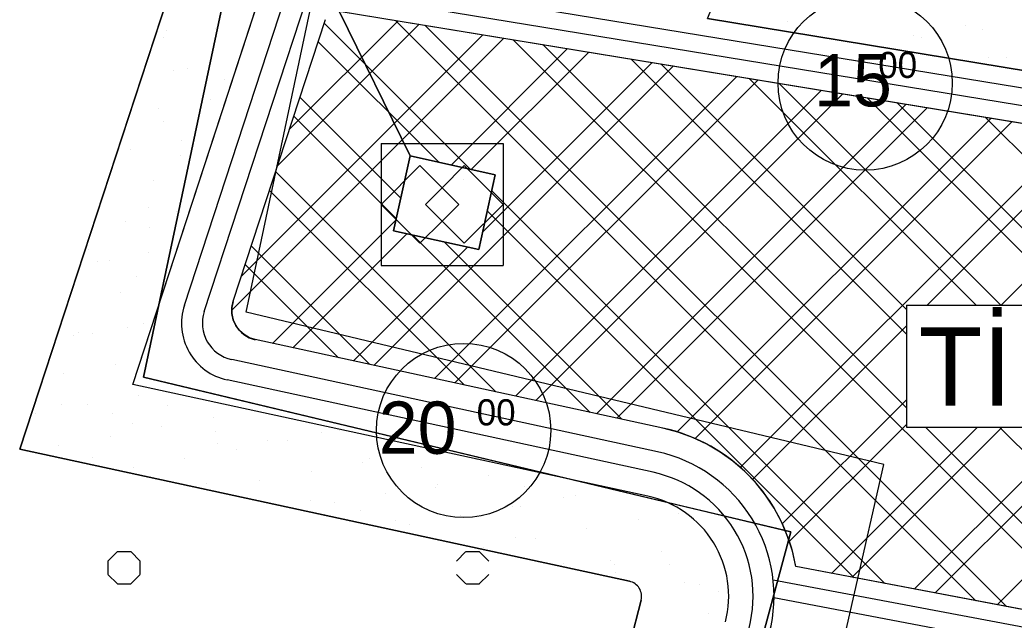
# Model space of a CAD drawing. Extents: x 419109 to 421295, y 4452223 to 4457798.
# Drawn here: x 419679.7 to 419965, y 4455976.5 to 4456148.7 of the extents above; entities that cross this region are included whole.
import ezdxf

# ---------------------------------------------------------------- set-up
doc = ezdxf.new("R2010")
doc.units = 0
for name, color, linetype in [('ADAKENARI', 7, 'Continuous'), ('KALDIRIM_FAT', 7, 'Continuous'), ('KD_DAIRE', 7, 'Continuous'), ('KD_YGEN', 7, 'Continuous'), ('PL_AYA_PARK_DINLENME', 7, 'Continuous'), ('PL_KA_TARIM_ALANI', 7, 'Continuous'), ('PL_SOSYAL_TESIS', 7, 'Continuous'), ('PL_TOPLU_ISYERI', 7, 'Continuous'), ('TR_TARIMALANI', 7, 'Continuous'), ('TRFAT_KULTURELTESIS', 7, 'Continuous'), ('TRFAT_PARKALANI', 7, 'Continuous'), ('TRFAT_SOSYAL', 7, 'Continuous'), ('TRFAT_TOPLUİŞYERLERİ', 7, 'Continuous')]:
    doc.layers.add(name, color=color, linetype=linetype)

msp = doc.modelspace()

# ---------------------------------------------------------------- linework, layer by layer
at = {"layer": 'ADAKENARI'}
for p, q in [((419679.75, 4456025.55), (419730.88, 4456181.8)), ((419712.12, 4456044.1), (419754.34, 4456173.09)), ((419771.34, 4456151.21), (420017.31, 4456110.85)), ((419740.97, 4456067.94), (419767.44, 4456148.85)), ((419877.03, 4456149.07), (419969.35, 4456133.92)), ((419786.95, 4456088.17), (419791.67, 4456109.65)), ((419791.67, 4456109.65), (419816.08, 4456104.28)), ((419816.08, 4456104.28), (419811.36, 4456082.8)), ((419811.36, 4456082.8), (419786.95, 4456088.17)), ((419864.15, 4456031.57), (419747.27, 4456056.94)), ((419859.9, 4456012.03), (419712.12, 4456044.1)), ((419854.6, 4455987.6), (419679.75, 4456025.55)), ((420026.68, 4455968.26), (419902.33, 4455991.81)), ((419802.57, 4455768.04), (419857.93, 4455982.18))]:
    msp.add_line(p, q, dxfattribs=at)
for centre, radius, start, end in [((419749.08, 4456065.28), 8.54, 161.8795, 257.7533), ((419853.67, 4455983.29), 49.41, 9.9288, 77.7533), ((419853.67, 4455983.29), 29.41, 345.5054, 77.7533), ((419853.67, 4455983.29), 4.41, 345.5054, 77.7533)]:
    msp.add_arc(centre, radius, start, end, dxfattribs=at)
at = {"layer": 'KALDIRIM_FAT'}
for p, q in [((419726.93, 4456066.84), (419760.9, 4456170.65)), ((419732.63, 4456064.98), (419766.53, 4456168.56)), ((419764.54, 4456162.46), (420016.91, 4456121.05)), ((419762.96, 4456157.65), (420017.11, 4456115.95)), ((419862.66, 4456024.73), (419740.5, 4456051.25)), ((419861.39, 4456018.87), (419739.23, 4456045.38)), ((420025.24, 4455963.44), (419895.82, 4455987.95)), ((420023.8, 4455958.63), (419896.07, 4455982.82))]:
    msp.add_line(p, q, dxfattribs=at)
for centre, radius, start, end in [((419742.76, 4456061.66), 16.66, 161.8795, 257.7533), ((419742.76, 4456061.66), 10.66, 161.8795, 257.7533), ((419853.67, 4455983.29), 42.41, 345.5054, 77.7533), ((419853.67, 4455983.29), 36.41, 345.5054, 77.7533)]:
    msp.add_arc(centre, radius, start, end, dxfattribs=at)
at = {"layer": 'KD_DAIRE'}
for centre in [(419922.22, 4456130.58), (419807.04, 4456030.88)]:
    msp.add_circle(centre, 25, dxfattribs=at)
at = {"layer": 'PL_AYA_PARK_DINLENME'}
msp.add_line((419857.93, 4455982.18), (419802.57, 4455768.04), dxfattribs=at)
for points in [[(420118.96, 4457025.05), (419997.85, 4457034.52), (419976.45, 4456862.61), (419990.59, 4456775.21), (419973.03, 4456658.34), (419937.97, 4456539.69), (419817.34, 4456389.19), (419730.88, 4456181.8), (419679.75, 4456025.55), (419854.6, 4455987.6)], [(419859.9, 4456012.03), (419712.12, 4456044.1), (419754.34, 4456173.09), (419839.06, 4456376.31), (419960.56, 4456527.89), (419997.49, 4456652.91), (420015.89, 4456775.35), (420001.7, 4456863.07), (420019.71, 4457007.73), (420039.67, 4457006.17), (420110.63, 4457000.62), (420122.08, 4456999.73), (420124.45, 4456999.54)], [(420016.8, 4456927.25), (420013.63, 4456854.22), (420021.56, 4456763.74), (419972.35, 4456528.79), (419896.15, 4456444.66), (419851.71, 4456390.68), (419781.86, 4456219.24), (419743.76, 4456181.14), (419715.18, 4456046.21), (419900.92, 4456001.76), (419824.72, 4455719.19), (419823.13, 4455660.45), (419756.46, 4455592.19), (419783.44, 4455525.52), (419794.56, 4455425.51), (419778.68, 4455323.91)], [(419804.18, 4455325.18), (419819.77, 4455424.95), (419807.91, 4455531.7), (419785.76, 4455586.42), (419835.59, 4455637.43), (419842.19, 4455646.09), (419927.54, 4456021.09), (419744.69, 4456064.85), (419766.68, 4456168.71), (419803.1, 4456205.13), (419873.42, 4456377.73), (419915.08, 4456428.31), (419995.43, 4456517.04), (420046.79, 4456762.24), (420038.67, 4456854.78), (420041.73, 4456924.97)]]:
    msp.add_lwpolyline(points, dxfattribs=at)
msp.add_lwpolyline([(419877.03, 4456149.07), (419946.16, 4456314.89), (419962.3, 4456307.28), (419997.77, 4456307.14), (419969.35, 4456133.92)], close=True, dxfattribs=at)
for radius in [29.41, 4.41]:
    msp.add_arc((419853.67, 4455983.29), radius, 345.5054, 77.7533, dxfattribs=at)
at = {"layer": 'PL_KA_TARIM_ALANI'}
msp.add_lwpolyline([(419792.54, 4455014.98), (419819.96, 4455165.16), (419778.68, 4455323.91), (419794.56, 4455425.51), (419783.44, 4455525.52), (419756.46, 4455592.19), (419823.13, 4455660.45), (419824.72, 4455719.19), (419900.92, 4456001.76), (419869.84, 4456009.19), (419715.18, 4456046.21), (419743.76, 4456181.14), (419781.86, 4456219.24), (419851.71, 4456390.68), (419896.15, 4456444.66), (419972.35, 4456528.79), (420021.56, 4456763.74), (420013.63, 4456854.22), (420016.8, 4456927.25), (420027.91, 4457006.62), (420158.52, 4456994.43), (420142.12, 4457086.4)], dxfattribs=at)
at = {"layer": 'PL_SOSYAL_TESIS'}
msp.add_lwpolyline([(419816.08, 4456104.28), (419811.36, 4456082.8), (419786.95, 4456088.17), (419791.67, 4456109.65)], close=True, dxfattribs=at)
at = {"layer": 'PL_TOPLU_ISYERI'}
for points in [[(419771.34, 4456151.21), (419791.67, 4456109.65), (419786.95, 4456088.17), (419811.36, 4456082.8), (419816.08, 4456104.28), (419791.67, 4456109.65), (419771.34, 4456151.21), (420017.31, 4456110.85)], [(420026.68, 4455968.26), (419902.33, 4455991.81), (419901.36, 4455996.2), (419899.99, 4456000.48), (419898.23, 4456004.62), (419896.11, 4456008.59), (419893.63, 4456012.34), (419890.82, 4456015.85), (419887.71, 4456019.1), (419884.31, 4456022.04), (419880.66, 4456024.67), (419876.78, 4456026.95), (419872.72, 4456028.87), (419868.49, 4456030.42), (419864.15, 4456031.57), (419747.27, 4456056.94), (419745.58, 4456057.5), (419744.04, 4456058.4), (419742.72, 4456059.59), (419741.68, 4456061.04), (419740.96, 4456062.67), (419740.59, 4456064.41), (419740.59, 4456066.2), (419740.97, 4456067.94), (419767.44, 4456148.85)]]:
    msp.add_lwpolyline(points, dxfattribs=at)
at = {"layer": 'TR_TARIMALANI'}
for p, q in [((419705, 4455993.42), (419707.71, 4455996.12)), ((419707.75, 4455996.14), (419711.58, 4455996.14)), ((419714.25, 4455993.42), (419711.54, 4455996.12)), ((419805, 4455993.42), (419807.71, 4455996.12)), ((419807.74, 4455996.14), (419811.57, 4455996.14)), ((419814.25, 4455993.42), (419811.54, 4455996.12)), ((419705.04, 4455989.6), (419705.04, 4455993.43)), ((419714.29, 4455989.6), (419714.29, 4455993.43)), ((419707.71, 4455986.88), (419705, 4455989.58)), ((419711.54, 4455986.88), (419714.25, 4455989.58)), ((419807.71, 4455986.88), (419805, 4455989.58)), ((419811.54, 4455986.88), (419814.25, 4455989.58)), ((419707.75, 4455986.89), (419711.58, 4455986.89)), ((419807.75, 4455986.89), (419811.58, 4455986.89))]:
    msp.add_line(p, q, dxfattribs=at)
at = {"layer": 'TRFAT_KULTURELTESIS'}
msp.add_line((419806.95, 4456102.8), (419806.95, 4456102.8), dxfattribs=at)
at = {"layer": 'TRFAT_PARKALANI'}
for p, q in [((419899.91, 4456148.11), (419899.91, 4456148.11)), ((419721.81, 4456145.58), (419721.81, 4456145.58)), ((419735.82, 4456146.3), (419735.82, 4456146.3)), ((419950.89, 4456146.95), (419950.89, 4456146.95)), ((419955.89, 4456145.9), (419955.89, 4456145.9)), ((419721.05, 4456143.7), (419721.05, 4456143.7)), ((419936.12, 4456144.34), (419936.12, 4456144.34)), ((419938.52, 4456143.57), (419938.52, 4456143.57)), ((419742.48, 4456137.32), (419742.48, 4456137.32)), ((419957.55, 4456137.97), (419957.55, 4456137.97)), ((419962.87, 4456137.89), (419962.87, 4456137.89)), ((419723.69, 4456134.24), (419723.69, 4456134.24)), ((419727.71, 4456134.72), (419727.71, 4456134.72)), ((419738.46, 4456131.64), (419738.46, 4456131.64)), ((419734.37, 4456125.74), (419734.37, 4456125.74)), ((419719.59, 4456123.14), (419719.59, 4456123.14)), ((419721.08, 4456119.47), (419721.08, 4456119.47)), ((419726.25, 4456114.16), (419726.25, 4456114.16)), ((419711.48, 4456111.55), (419711.48, 4456111.55)), ((419725.77, 4456109.75), (419725.77, 4456109.75)), ((419718.14, 4456102.57), (419718.14, 4456102.57)), ((419716.74, 4456094.85), (419716.74, 4456094.85)), ((419724.8, 4456093.59), (419724.8, 4456093.59)), ((419710.03, 4456090.99), (419710.03, 4456090.99)), ((419716.88, 4456089.23), (419716.88, 4456089.23)), ((419699.36, 4456082.68), (419699.36, 4456082.68)), ((419701.92, 4456079.4), (419701.92, 4456079.4)), ((419705.39, 4456079.59), (419705.39, 4456079.59)), ((419716.69, 4456082.01), (419716.69, 4456082.01)), ((419713.27, 4456075.15), (419713.27, 4456075.15)), ((419693.81, 4456067.82), (419693.81, 4456067.82)), ((419708.58, 4456070.42), (419708.58, 4456070.42)), ((419710.66, 4456060.38), (419710.66, 4456060.38)), ((419715.24, 4456061.44), (419715.24, 4456061.44)), ((419695.02, 4456058.06), (419695.02, 4456058.06)), ((419696.5, 4456059.07), (419696.5, 4456059.07)), ((419700.47, 4456058.84), (419700.47, 4456058.84)), ((419707.13, 4456049.86), (419707.13, 4456049.86)), ((419692.36, 4456047.25), (419692.36, 4456047.25)), ((419713.79, 4456040.88), (419713.79, 4456040.88)), ((419691.55, 4456038.37), (419691.55, 4456038.37)), ((419699.02, 4456038.27), (419699.02, 4456038.27)), ((419721.96, 4456038.08), (419721.96, 4456038.08)), ((419684.25, 4456035.67), (419684.25, 4456035.67)), ((419706.32, 4456035.76), (419706.32, 4456035.76)), ((419735.22, 4456034.5), (419735.22, 4456034.5)), ((419711.95, 4456032.88), (419711.95, 4456032.88)), ((419720.45, 4456031.9), (419720.45, 4456031.9)), ((419771.43, 4456030.73), (419771.43, 4456030.73)), ((419705.68, 4456029.29), (419705.68, 4456029.29)), ((419735.87, 4456030.55), (419735.87, 4456030.55)), ((419750.64, 4456027.95), (419750.64, 4456027.95)), ((419756.65, 4456028.13), (419756.65, 4456028.13)), ((419766.28, 4456030.27), (419766.28, 4456030.27)), ((419690.91, 4456026.69), (419690.91, 4456026.69)), ((419736.3, 4456027.2), (419736.3, 4456027.2)), ((419741.88, 4456025.52), (419741.88, 4456025.52)), ((419688.94, 4456023.6), (419688.94, 4456023.6)), ((419700.46, 4456023.23), (419700.46, 4456023.23)), ((419727.11, 4456022.92), (419727.11, 4456022.92)), ((419780.18, 4456022.74), (419780.18, 4456022.74)), ((419792.86, 4456024.36), (419792.86, 4456024.36)), ((419810.59, 4456022.45), (419810.59, 4456022.45)), ((419712.34, 4456020.31), (419712.34, 4456020.31)), ((419778.09, 4456021.75), (419778.09, 4456021.75)), ((419794.95, 4456020.13), (419794.95, 4456020.13)), ((419748.54, 4456016.54), (419748.54, 4456016.54)), ((419763.32, 4456019.15), (419763.32, 4456019.15)), ((419814.29, 4456017.98), (419814.29, 4456017.98)), ((419733.26, 4456015.78), (419733.26, 4456015.78)), ((419733.77, 4456013.94), (419733.77, 4456013.94)), ((419799.08, 4456014.61), (419799.08, 4456014.61)), ((419799.52, 4456015.38), (419799.52, 4456015.38)), ((419824.5, 4456014.92), (419824.5, 4456014.92)), ((419784.75, 4456012.77), (419784.75, 4456012.77)), ((419835.72, 4456011.61), (419835.72, 4456011.61)), ((419839.27, 4456012.32), (419839.27, 4456012.32)), ((419763.24, 4456010.64), (419763.24, 4456010.64)), ((419769.98, 4456010.17), (419769.98, 4456010.17)), ((419777.58, 4456007.97), (419777.58, 4456007.97)), ((419820.95, 4456009), (419820.95, 4456009)), ((419823.42, 4456008.93), (419823.42, 4456008.93)), ((419806.18, 4456006.4), (419806.18, 4456006.4)), ((419857.16, 4456005.23), (419857.16, 4456005.23)), ((419868.82, 4456007.11), (419868.82, 4456007.11)), ((419787.59, 4456004.96), (419787.59, 4456004.96)), ((419791.41, 4456003.79), (419791.41, 4456003.79)), ((419842.39, 4456002.63), (419842.39, 4456002.63)), ((419821.89, 4456000.15), (419821.89, 4456000.15)), ((419827.61, 4456000.02), (419827.61, 4456000.02)), ((419812.84, 4455997.42), (419812.84, 4455997.42)), ((419878.59, 4455998.86), (419878.59, 4455998.86)), ((419849.05, 4455993.65), (419849.05, 4455993.65)), ((419863.82, 4455996.25), (419863.82, 4455996.25)), ((419835.8, 4455992.62), (419835.8, 4455992.62)), ((419850.37, 4455992.37), (419850.37, 4455992.37)), ((419866.21, 4455992.34), (419866.21, 4455992.34)), ((419850.57, 4455990.02), (419850.57, 4455990.02)), ((419870.48, 4455987.27), (419870.48, 4455987.27)), ((419874.71, 4455986.69), (419874.71, 4455986.69)), ((419880.11, 4455984.81), (419880.11, 4455984.81)), ((419877.14, 4455978.29), (419877.14, 4455978.29))]:
    msp.add_line(p, q, dxfattribs=at)
at = {"layer": 'TRFAT_SOSYAL'}
for p, q in [((419783.37, 4456113.25), (419783.37, 4456078.25)), ((419783.37, 4456113.25), (419818.37, 4456113.25)), ((419818.37, 4456113.25), (419818.37, 4456078.25)), ((419783.37, 4456095.75), (419794.51, 4456106.89)), ((419794.51, 4456106.89), (419800.87, 4456100.52)), ((419800.87, 4456100.52), (419807.24, 4456106.89)), ((419807.24, 4456106.89), (419818.37, 4456095.75)), ((419796.1, 4456095.75), (419800.87, 4456100.52)), ((419800.87, 4456100.52), (419805.65, 4456095.75)), ((419783.37, 4456095.75), (419794.51, 4456084.61)), ((419796.1, 4456095.75), (419800.87, 4456090.98)), ((419805.65, 4456095.75), (419800.87, 4456090.98)), ((419818.37, 4456095.75), (419807.24, 4456084.61)), ((419800.87, 4456090.98), (419794.51, 4456084.61)), ((419800.87, 4456090.98), (419807.24, 4456084.61)), ((419783.37, 4456078.25), (419818.37, 4456078.25))]:
    msp.add_line(p, q, dxfattribs=at)
msp.add_lwpolyline([(419796.1, 4456095.75), (419800.87, 4456100.52), (419805.65, 4456095.75), (419800.87, 4456090.98)], close=True, dxfattribs=at)
at = {"layer": 'TRFAT_TOPLUİŞYERLERİ'}
for p, q in [((419788.25, 4456148.44), (419757.13, 4456117.31)), ((419767.08, 4456147.73), (419808.96, 4456105.85)), ((419787.46, 4456148.57), (419954, 4455982.02)), ((419794.32, 4456147.44), (419753.69, 4456106.8)), ((419795.91, 4456147.18), (419962.72, 4455980.37)), ((419818.62, 4456143.45), (419740.59, 4456065.42)), ((419812.55, 4456144.45), (419743.37, 4456075.27)), ((419765.34, 4456142.4), (419799.9, 4456107.84)), ((419821.29, 4456143.02), (419988.89, 4455975.42)), ((419836.84, 4456140.46), (419803.44, 4456107.06)), ((419842.92, 4456139.47), (419809.24, 4456105.79)), ((419829.75, 4456141.63), (419934.04, 4456037.34)), ((419861.14, 4456136.48), (419812.46, 4456087.79)), ((419855.13, 4456137.46), (419934.04, 4456058.55)), ((419867.22, 4456135.48), (419781.29, 4456049.56)), ((419863.59, 4456136.08), (419934.04, 4456065.63)), ((420113.67, 4456134.45), (419960.09, 4455980.87)), ((419885.44, 4456132.49), (419798.72, 4456045.77)), ((419891.51, 4456131.49), (419804.53, 4456044.51)), ((419888.96, 4456131.91), (419954.04, 4456066.84)), ((419897.42, 4456130.52), (419961.11, 4456066.84)), ((419909.74, 4456128.5), (419821.96, 4456040.73)), ((419760.11, 4456126.42), (419789, 4456097.52)), ((419915.81, 4456127.51), (419827.77, 4456039.47)), ((419922.8, 4456126.36), (420119.13, 4455930.03)), ((419931.26, 4456124.97), (419995.35, 4456060.89)), ((419934.03, 4456124.52), (419845.2, 4456035.68)), ((419940.11, 4456123.52), (419851.01, 4456034.42)), ((419758.36, 4456121.09), (419787.73, 4456091.72)), ((419958.33, 4456120.53), (419868.28, 4456030.48)), ((419964.41, 4456119.53), (419873.42, 4456028.54)), ((419956.64, 4456120.81), (420007.13, 4456070.31)), ((419982.63, 4456116.54), (419886.36, 4456020.27)), ((419988.7, 4456115.55), (419939.99, 4456066.84)), ((420006.93, 4456112.56), (419961.21, 4456066.84)), ((419753.13, 4456105.11), (419816.28, 4456041.96)), ((419751.39, 4456099.78), (419807.25, 4456043.92)), ((419815.08, 4456099.73), (419927.83, 4455986.98)), ((419813.81, 4456093.93), (419919.11, 4455988.63)), ((419787.63, 4456091.25), (419752.24, 4456055.86)), ((419790.78, 4456087.33), (419758.05, 4456054.6)), ((419792.51, 4456086.95), (419843.37, 4456036.08)), ((419801.57, 4456084.95), (419852.41, 4456034.12)), ((419746.16, 4456083.8), (419780.15, 4456049.8)), ((419808.17, 4456083.5), (419775.48, 4456050.82)), ((419744.41, 4456078.47), (419771.12, 4456051.76)), ((419934.04, 4456066.84), (419934.04, 4456031.84)), ((419934.04, 4456066.84), (419969.04, 4456066.84)), ((419934.04, 4456060.88), (419889.94, 4456016.78)), ((420004.76, 4456053.83), (419936.31, 4455985.37)), ((420010.71, 4456052.7), (419942.26, 4455984.25)), ((419934.04, 4456039.67), (419898.46, 4456004.09)), ((419934.04, 4456032.6), (419900.46, 4455999.01)), ((419954.49, 4456031.84), (419912.53, 4455989.88)), ((419961.56, 4456031.84), (419918.48, 4455988.75)), ((419934.04, 4456031.84), (419969.04, 4456031.84)), ((419939.54, 4456031.84), (419997.61, 4455973.76)), ((419960.75, 4456031.84), (420023.78, 4455968.81))]:
    msp.add_line(p, q, dxfattribs=at)

# ---------------------------------------------------------------- texts
at = {"layer": 'KD_YGEN'}
for s, height, p in [('00', 7.5, (419925.97, 4456132.03)), ('15', 15, (419907.56, 4456123.88)), ('20', 15, (419782.7, 4456024.18)), ('00', 7.5, (419810.79, 4456032.34))]:
    msp.add_text(s, height=height, dxfattribs=at).set_placement(p)
at = {"layer": 'TRFAT_TOPLUİŞYERLERİ'}
msp.add_text('Tİ', height=22.5, dxfattribs=at).set_placement((419937.52, 4456037.95))

doc.saveas('drawing.dxf')
